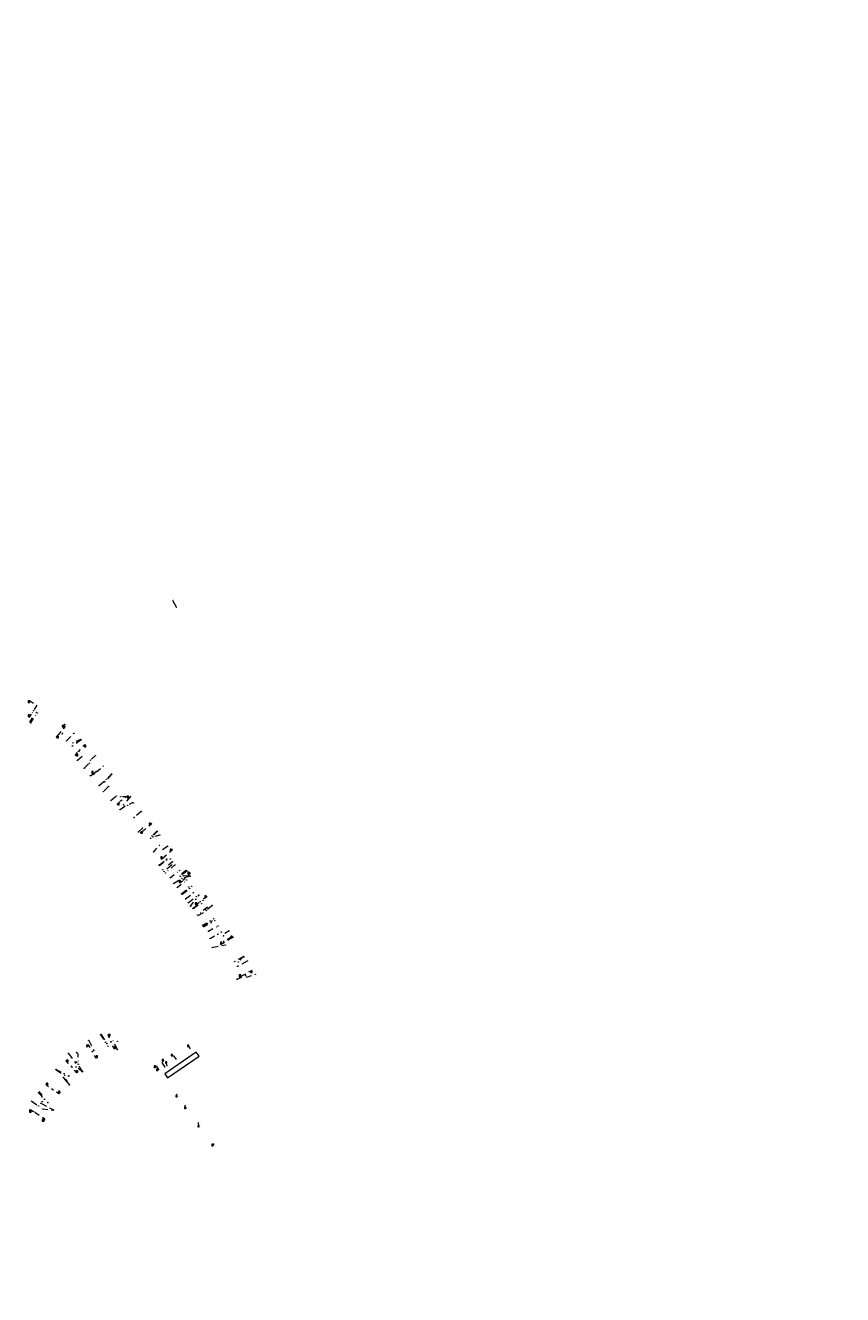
# Model space of a CAD drawing. Header units: inches. Extents: x 0 to 191500, y 0 to 342750.
# Tile 389 of 547: x 185606 to 186002, y 339728 to 340343. Entities that reach past the tile are written whole.
import ezdxf
from ezdxf.enums import TextEntityAlignment as Align

# ---------------------------------------------------------------- set-up
doc = ezdxf.new("R2010")
doc.units = ezdxf.units.IN
doc.header["$MEASUREMENT"] = 0
for name, pattern in [('RI-GWA_HUISAANSLUITING', [23, 4, -1.8, 2.6, -1.8, 4.6, -1.8, 4.6, -1.8]), ('RI-HWA_HUISAANSLUITING', [4.8, 3, -1.8]), ('RI-HWA_KOLKAANSLUITING', [4.3, 2.5, -1.8]), ('RI-VWA_HUISAANSLUITING', [6.1, 2.5, -1.8, 0, -1.8])]:
    doc.linetypes.add(name, pattern=pattern)
doc.layers.get('0').update_dxf_attribs({"lineweight": 20})
for name, color, linetype, lineweight in [('ECW', 150, 'Continuous', 20), ('N-WE-RI-GWA-MAATVOERING-T25', 30, 'RI-GWA_HUISAANSLUITING', 20), ('N-WE-RI-GWA_HUISAANSLUITING', 30, 'RI-GWA_HUISAANSLUITING', 20), ('N-WE-RI-HWA-MAATVOERING-T25', 151, 'Continuous', 20), ('N-WE-RI-HWA_HUISAANSLUITING_PVC_125-G', 150, 'RI-HWA_HUISAANSLUITING', 20), ('N-WE-RI-HWA_INFILTRATIE', 4, 'Continuous', 20), ('N-WE-RI-HWA_KOLK-S', 150, 'Continuous', 20), ('N-WE-RI-HWA_KOLKAANSLUITING', 150, 'RI-HWA_KOLKAANSLUITING', 20), ('N-WE-RI-HWA_KOLKAANSLUITING_PVC_160-G', 150, 'RI-HWA_KOLKAANSLUITING', 20), ('N-WE-RI-HWA_RIOOLPUT_ONTSTOPPINGSPUT-G', 150, 'Continuous', 20), ('N-WE-RI-INLAAT', 7, 'Continuous', 20), ('N-WE-RI-VWA_HUISAANSLUITING_PVC_125-G', 20, 'RI-VWA_HUISAANSLUITING', 20), ('N-WE-RI-VWA_RIOOLPUT_ONTSTOPPINGSPUT-G', 30, 'Continuous', 20)]:
    doc.layers.add(name, color=color, linetype=linetype, lineweight=lineweight)
doc.styles.add('CR', font='arial.ttf', dxfattribs={"height": 0.1})
doc.styles.add('NLCS-ISO', font='txt')
doc.styles.add('Style-INTL_ISO', font='INTL_ISO.shx')
picture_1 = doc.add_image_def('image1.ecw', size_in_pixel=(220000, 285000))

# ---------------------------------------------------------------- blocks, each defined once
blk = doc.blocks.new('A$C2C270354')
h = blk.add_hatch(color=256)
h.dxf.hatch_style = 1
edge = h.paths.add_edge_path()
edge.add_arc((0, 0), 0.1, 0, 360)
blk.add_circle((0, 0), 0.1)

msp = doc.modelspace()

# ---------------------------------------------------------------- linework, layer by layer
at = {"layer": 'N-WE-RI-GWA_HUISAANSLUITING'}
msp.add_line((185676.867, 340064.853), (185678.98181, 340061.05167), dxfattribs=at)
at = {"layer": 'N-WE-RI-HWA_HUISAANSLUITING_PVC_125-G', "flags": 128}
for points in [[(185625.48615, 339996.76332), (185629.05402, 340000.45859)], [(185632.53805, 339997.22267), (185628.32791, 339994.24053)], [(185630.76728, 339987.35569), (185633.42, 339989.72)], [(185634.05959, 339983.49501), (185636.53873, 339985.94065)], [(185637.02657, 339979.87003), (185639.8484, 339981.9299)], [(185647.30697, 339980.58798), (185644.01732, 339976.87791)], [(185641.23386, 339975.07441), (185643.77509, 339977.17144)], [(185645.82962, 339974.68172), (185643.29538, 339972.11379)], [(185646.97353, 339967.91267), (185649.61602, 339970.09326)], [(185656.47875, 339969.71481), (185653.0871, 339965.88693)], [(185651.40193, 339963.42665), (185653.68743, 339965.15942)], [(185661.7052, 339962.47604), (185658.25275, 339959.62707)], [(185660.23785, 339952.55123), (185662.29108, 339954.51983)], [(185670.35518, 339936.59214), (185674.06383, 339939.4988)], [(185676.37875, 339936.54517), (185672.71716, 339933.51596)], [(185677.35745, 339927.68139), (185681.42392, 339930.10796)], [(185683.7145, 339933.63619), (185680.58253, 339931.1815)], [(185685.38761, 339931.12453), (185681.42392, 339930.10796)], [(185681.27547, 339922.71815), (185683.81422, 339924.8362), (185684.67674, 339925.95764)], [(185681.51054, 339922.3935), (185685.20237, 339925.28698)], [(185683.11679, 339920.17357), (185686.8914, 339923.13192)], [(185684.47058, 339918.30586), (185688.31335, 339921.31763)], [(185686.88911, 339915.50377), (185689.28054, 339917.36499), (185691.03774, 339917.84154)], [(185696.05139, 339916.95882), (185693.15634, 339914.43333)], [(185689.16587, 339912.19257), (185693.15634, 339914.43333)], [(185691.5492, 339907.0018), (185695.94371, 339909.46945)], [(185706.14026, 339901.61921), (185702.98768, 339899.72871), (185701.54685, 339899.4911)], [(185696.08032, 339896.70739), (185702.43993, 339897.90066)], [(185711.31768, 339892.23558), (185706.98668, 339889.80359)], [(185713.01942, 339890.08162), (185708.31419, 339887.43949)], [(185636.22368, 339851.63973), (185638.63097, 339846.73352)], [(185642.26566, 339854.48145), (185645.04808, 339850.01367)], [(185650.1469, 339847.07072), (185647.95, 339851.497)], [(185626.43956, 339845.2819), (185629.8377, 339840.64002)], [(185620.3802, 339837.40087), (185624.66283, 339834.64707)], [(185633.21014, 339836.61193), (185630.28343, 339841.15621)], [(185633.37353, 339836.80115), (185633.04675, 339836.42271)], [(185623.88799, 339833.74973), (185626.08015, 339830.69116), (185626.79579, 339829.95836)], [(185612.36918, 339826.61513), (185613.29977, 339825.63933), (185613.71974, 339821.97399)], [(185608.60911, 339822.15419), (185611.91847, 339819.88796)], [(185613.06219, 339821.2125), (185619.11574, 339817.95448)]]:
    msp.add_lwpolyline(points, dxfattribs=at)
at = {"layer": 'N-WE-RI-HWA_INFILTRATIE'}
msp.add_lwpolyline([(185673.06357, 339835.40794), (185674.427, 339833.43282), (185689.73414, 339843.99935), (185688.37071, 339845.97446)], close=True, dxfattribs=at)
at = {"layer": 'N-WE-RI-HWA_KOLK-S'}
for p, q in [((185606.94252, 340016.10897), (185606.94103, 340015.41252)), ((185606.94103, 340015.41252), (185607.63897, 340016.10748)), ((185606.94103, 340015.41252), (185607.63748, 340015.41103)), ((185606.94252, 340016.10897), (185607.63748, 340015.41103)), ((185607.63897, 340016.10748), (185606.94252, 340016.10897)), ((185607.63748, 340015.41103), (185607.63897, 340016.10748)), ((185606.83252, 340009.28897), (185606.83103, 340008.59252)), ((185606.83103, 340008.59252), (185607.52897, 340009.28748)), ((185606.83252, 340009.28897), (185607.52748, 340008.59103)), ((185607.52897, 340009.28748), (185606.83252, 340009.28897)), ((185607.52748, 340008.59103), (185607.52897, 340009.28748)), ((185606.83103, 340008.59252), (185607.52748, 340008.59103)), ((185623.35252, 340004.26897), (185623.35103, 340003.57252)), ((185623.35103, 340003.57252), (185624.04897, 340004.26748)), ((185623.35103, 340003.57252), (185624.04748, 340003.57103)), ((185623.35252, 340004.26897), (185624.04748, 340003.57103)), ((185624.04897, 340004.26748), (185623.35252, 340004.26897)), ((185624.04748, 340003.57103), (185624.04897, 340004.26748)), ((185620.85252, 339998.94897), (185620.85103, 339998.25252)), ((185620.85103, 339998.25252), (185621.54897, 339998.94748)), ((185620.85103, 339998.25252), (185621.54748, 339998.25103)), ((185620.85252, 339998.94897), (185621.54748, 339998.25103)), ((185621.54897, 339998.94748), (185620.85252, 339998.94897)), ((185621.54748, 339998.25103), (185621.54897, 339998.94748)), ((185634.13252, 339994.49897), (185634.13103, 339993.80252)), ((185634.13103, 339993.80252), (185634.82897, 339994.49748)), ((185634.13103, 339993.80252), (185634.82748, 339993.80103)), ((185634.13252, 339994.49897), (185634.82748, 339993.80103)), ((185634.82897, 339994.49748), (185634.13252, 339994.49897)), ((185634.82748, 339993.80103), (185634.82897, 339994.49748)), ((185630.26252, 339990.26897), (185630.26103, 339989.57252)), ((185630.26103, 339989.57252), (185630.95897, 339990.26748)), ((185630.26103, 339989.57252), (185630.95748, 339989.57103)), ((185630.26252, 339990.26897), (185630.95748, 339989.57103)), ((185630.95897, 339990.26748), (185630.26252, 339990.26897)), ((185630.95748, 339989.57103), (185630.95897, 339990.26748)), ((185637.72252, 339981.86897), (185637.72103, 339981.17252)), ((185637.72103, 339981.17252), (185638.41897, 339981.86748)), ((185637.72103, 339981.17252), (185638.41748, 339981.17103)), ((185637.72252, 339981.86897), (185638.41748, 339981.17103)), ((185638.41897, 339981.86748), (185637.72252, 339981.86897)), ((185638.41748, 339981.17103), (185638.41897, 339981.86748)), ((185650.33252, 339966.40897), (185650.33103, 339965.71252)), ((185650.33103, 339965.71252), (185651.02897, 339966.40748)), ((185650.33252, 339966.40897), (185651.02748, 339965.71103)), ((185651.02897, 339966.40748), (185650.33252, 339966.40897)), ((185651.02748, 339965.71103), (185651.02897, 339966.40748)), ((185655.01252, 339969.74897), (185655.01103, 339969.05252)), ((185655.01103, 339969.05252), (185655.70897, 339969.74748)), ((185655.01103, 339969.05252), (185655.70748, 339969.05103)), ((185655.01252, 339969.74897), (185655.70748, 339969.05103)), ((185655.70897, 339969.74748), (185655.01252, 339969.74897)), ((185655.70748, 339969.05103), (185655.70897, 339969.74748)), ((185650.33103, 339965.71252), (185651.02748, 339965.71103)), ((185665.50252, 339956.86897), (185665.50103, 339956.17252)), ((185665.50103, 339956.17252), (185666.19897, 339956.86748)), ((185665.50103, 339956.17252), (185666.19748, 339956.17103)), ((185665.50252, 339956.86897), (185666.19748, 339956.17103)), ((185666.19897, 339956.86748), (185665.50252, 339956.86897)), ((185666.19748, 339956.17103), (185666.19897, 339956.86748)), ((185661.52252, 339952.66897), (185661.52103, 339951.97252)), ((185661.52103, 339951.97252), (185662.21897, 339952.66748)), ((185661.52103, 339951.97252), (185662.21748, 339951.97103)), ((185661.52252, 339952.66897), (185662.21748, 339951.97103)), ((185662.21897, 339952.66748), (185661.52252, 339952.66897)), ((185662.21748, 339951.97103), (185662.21897, 339952.66748)), ((185675.63252, 339944.28897), (185675.63103, 339943.59252)), ((185675.63103, 339943.59252), (185676.32897, 339944.28748)), ((185675.63103, 339943.59252), (185676.32748, 339943.59103)), ((185675.63252, 339944.28897), (185676.32748, 339943.59103)), ((185676.32897, 339944.28748), (185675.63252, 339944.28897)), ((185676.32748, 339943.59103), (185676.32897, 339944.28748)), ((185671.20252, 339940.57897), (185671.20103, 339939.88252)), ((185671.20103, 339939.88252), (185671.89897, 339940.57748)), ((185671.20103, 339939.88252), (185671.89748, 339939.88103)), ((185671.20252, 339940.57897), (185671.89748, 339939.88103)), ((185671.89897, 339940.57748), (185671.20252, 339940.57897)), ((185671.89748, 339939.88103), (185671.89897, 339940.57748)), ((185680.01252, 339929.15897), (185680.01103, 339928.46252)), ((185680.01103, 339928.46252), (185680.70897, 339929.15748)), ((185680.01252, 339929.15897), (185680.70748, 339928.46103)), ((185680.70897, 339929.15748), (185680.01252, 339929.15897)), ((185680.70748, 339928.46103), (185680.70897, 339929.15748)), ((185684.28252, 339933.05897), (185684.28103, 339932.36252)), ((185684.28103, 339932.36252), (185684.97897, 339933.05748)), ((185684.28103, 339932.36252), (185684.97748, 339932.36103)), ((185684.28252, 339933.05897), (185684.97748, 339932.36103)), ((185684.97897, 339933.05748), (185684.28252, 339933.05897)), ((185684.97748, 339932.36103), (185684.97897, 339933.05748)), ((185680.01103, 339928.46252), (185680.70748, 339928.46103)), ((185687.86252, 339918.19897), (185687.86103, 339917.50252)), ((185687.86103, 339917.50252), (185688.55897, 339918.19748)), ((185687.86103, 339917.50252), (185688.55748, 339917.50103)), ((185687.86252, 339918.19897), (185688.55748, 339917.50103)), ((185688.55897, 339918.19748), (185687.86252, 339918.19897)), ((185688.55748, 339917.50103), (185688.55897, 339918.19748)), ((185692.52252, 339921.59897), (185692.52103, 339920.90252)), ((185692.52103, 339920.90252), (185693.21897, 339921.59748)), ((185692.52103, 339920.90252), (185693.21748, 339920.90103)), ((185692.52252, 339921.59897), (185693.21748, 339920.90103)), ((185693.21897, 339921.59748), (185692.52252, 339921.59897)), ((185693.21748, 339920.90103), (185693.21897, 339921.59748)), ((185700.09252, 339899.20897), (185700.09103, 339898.51252)), ((185700.09103, 339898.51252), (185700.78897, 339899.20748)), ((185700.09103, 339898.51252), (185700.78748, 339898.51103)), ((185700.09252, 339899.20897), (185700.78748, 339898.51103)), ((185700.78897, 339899.20748), (185700.09252, 339899.20897)), ((185700.78748, 339898.51103), (185700.78897, 339899.20748)), ((185705.06252, 339902.06897), (185705.06103, 339901.37252)), ((185705.06103, 339901.37252), (185705.75897, 339902.06748)), ((185705.06103, 339901.37252), (185705.75748, 339901.37103)), ((185705.06252, 339902.06897), (185705.75748, 339901.37103)), ((185705.75897, 339902.06748), (185705.06252, 339902.06897)), ((185705.75748, 339901.37103), (185705.75897, 339902.06748)), ((185709.19252, 339883.32897), (185709.19103, 339882.63252)), ((185709.19103, 339882.63252), (185709.88897, 339883.32748)), ((185709.19103, 339882.63252), (185709.88748, 339882.63103)), ((185709.19252, 339883.32897), (185709.88748, 339882.63103)), ((185709.88897, 339883.32748), (185709.19252, 339883.32897)), ((185709.88748, 339882.63103), (185709.88897, 339883.32748)), ((185714.70252, 339885.18897), (185714.70103, 339884.49252)), ((185714.70103, 339884.49252), (185715.39897, 339885.18748)), ((185714.70103, 339884.49252), (185715.39748, 339884.49103)), ((185714.70252, 339885.18897), (185715.39748, 339884.49103)), ((185715.39897, 339885.18748), (185714.70252, 339885.18897)), ((185715.39748, 339884.49103), (185715.39897, 339885.18748)), ((185635.14352, 339849.31997), (185635.14203, 339848.62352)), ((185635.14203, 339848.62352), (185635.83997, 339849.31848)), ((185635.14352, 339849.31997), (185635.83848, 339848.62203)), ((185635.83997, 339849.31848), (185635.14352, 339849.31997)), ((185635.83848, 339848.62203), (185635.83997, 339849.31848)), ((185645.99752, 339854.54097), (185645.99603, 339853.84452)), ((185645.99603, 339853.84452), (185646.69397, 339854.53948)), ((185645.99603, 339853.84452), (185646.69248, 339853.84303)), ((185645.99752, 339854.54097), (185646.69248, 339853.84303)), ((185646.69397, 339854.53948), (185645.99752, 339854.54097)), ((185646.69248, 339853.84303), (185646.69397, 339854.53948)), ((185684.07755, 339849.30211), (185684.07606, 339848.60565)), ((185684.07606, 339848.60565), (185684.77401, 339849.30061)), ((185684.07755, 339849.30211), (185684.77251, 339848.60416)), ((185684.77401, 339849.30061), (185684.07755, 339849.30211)), ((185684.77251, 339848.60416), (185684.77401, 339849.30061)), ((185635.14203, 339848.62352), (185635.83848, 339848.62203)), ((185639.80052, 339844.09197), (185639.79903, 339843.39552)), ((185639.79903, 339843.39552), (185640.49697, 339844.09048)), ((185639.79903, 339843.39552), (185640.49548, 339843.39403)), ((185639.80052, 339844.09197), (185640.49548, 339843.39403)), ((185640.49697, 339844.09048), (185639.80052, 339844.09197)), ((185640.49548, 339843.39403), (185640.49697, 339844.09048)), ((185648.63752, 339848.49897), (185648.63603, 339847.80252)), ((185648.63603, 339847.80252), (185649.33397, 339848.49748)), ((185648.63603, 339847.80252), (185649.33248, 339847.80103)), ((185648.63752, 339848.49897), (185649.33248, 339847.80103)), ((185649.33397, 339848.49748), (185648.63752, 339848.49897)), ((185649.33248, 339847.80103), (185649.33397, 339848.49748)), ((185676.15755, 339844.79411), (185676.15606, 339844.09765)), ((185676.15606, 339844.09765), (185676.85401, 339844.79261)), ((185676.15606, 339844.09765), (185676.85251, 339844.09616)), ((185676.15755, 339844.79411), (185676.85251, 339844.09616)), ((185676.85401, 339844.79261), (185676.15755, 339844.79411)), ((185676.85251, 339844.09616), (185676.85401, 339844.79261)), ((185684.07606, 339848.60565), (185684.77251, 339848.60416)), ((185625.53052, 339842.01097), (185625.52903, 339841.31452)), ((185625.52903, 339841.31452), (185626.22697, 339842.00948)), ((185625.52903, 339841.31452), (185626.22548, 339841.31303)), ((185625.53052, 339842.01097), (185626.22548, 339841.31303)), ((185626.22697, 339842.00948), (185625.53052, 339842.01097)), ((185626.22548, 339841.31303), (185626.22697, 339842.00948)), ((185630.18152, 339836.87097), (185630.18003, 339836.17452)), ((185630.18003, 339836.17452), (185630.87797, 339836.86948)), ((185630.18152, 339836.87097), (185630.87648, 339836.17303)), ((185630.87797, 339836.86948), (185630.18152, 339836.87097)), ((185630.87648, 339836.17303), (185630.87797, 339836.86948)), ((185667.94194, 339839.25184), (185667.94044, 339838.55538)), ((185667.94044, 339838.55538), (185668.63839, 339839.25034)), ((185667.94044, 339838.55538), (185668.6369, 339838.55389)), ((185667.94194, 339839.25184), (185668.6369, 339838.55389)), ((185668.63839, 339839.25034), (185667.94194, 339839.25184)), ((185668.6369, 339838.55389), (185668.63839, 339839.25034)), ((185669.07179, 339837.71896), (185669.0703, 339837.0225)), ((185669.0703, 339837.0225), (185669.76825, 339837.71746)), ((185669.0703, 339837.0225), (185669.76675, 339837.02101)), ((185669.07179, 339837.71896), (185669.76675, 339837.02101)), ((185669.76825, 339837.71746), (185669.07179, 339837.71896)), ((185669.76675, 339837.02101), (185669.76825, 339837.71746)), ((185671.81533, 339842.32923), (185671.81384, 339841.63278)), ((185671.81384, 339841.63278), (185672.51179, 339842.32774)), ((185671.81384, 339841.63278), (185672.51029, 339841.63128)), ((185671.81533, 339842.32923), (185672.51029, 339841.63128)), ((185672.51179, 339842.32774), (185671.81533, 339842.32923)), ((185672.51029, 339841.63128), (185672.51179, 339842.32774)), ((185673.38552, 339841.25941), (185673.38402, 339840.56296)), ((185673.38402, 339840.56296), (185674.08197, 339841.25791)), ((185673.38402, 339840.56296), (185674.08047, 339840.56146)), ((185673.38552, 339841.25941), (185674.08047, 339840.56146)), ((185674.08197, 339841.25791), (185673.38552, 339841.25941)), ((185674.08047, 339840.56146), (185674.08197, 339841.25791)), ((185615.76252, 339830.85097), (185615.76103, 339830.15452)), ((185615.76103, 339830.15452), (185616.45897, 339830.84948)), ((185615.76252, 339830.85097), (185616.45748, 339830.15303)), ((185616.45897, 339830.84948), (185615.76252, 339830.85097)), ((185616.45748, 339830.15303), (185616.45897, 339830.84948)), ((185630.18003, 339836.17452), (185630.87648, 339836.17303)), ((185615.76103, 339830.15452), (185616.45748, 339830.15303)), ((185621.58352, 339827.03497), (185621.58203, 339826.33852)), ((185621.58203, 339826.33852), (185622.27997, 339827.03348)), ((185621.58203, 339826.33852), (185622.27848, 339826.33703)), ((185621.58352, 339827.03497), (185622.27848, 339826.33703)), ((185622.27997, 339827.03348), (185621.58352, 339827.03497)), ((185622.27848, 339826.33703), (185622.27997, 339827.03348)), ((185678.40721, 339824.99383), (185678.40572, 339824.29737)), ((185678.40572, 339824.29737), (185679.10367, 339824.99233)), ((185678.40721, 339824.99383), (185679.10217, 339824.29588)), ((185679.10367, 339824.99233), (185678.40721, 339824.99383)), ((185679.10217, 339824.29588), (185679.10367, 339824.99233)), ((185678.40572, 339824.29737), (185679.10217, 339824.29588)), ((185682.60617, 339819.30198), (185682.60467, 339818.60553)), ((185682.60467, 339818.60553), (185683.30262, 339819.30049)), ((185682.60467, 339818.60553), (185683.30113, 339818.60403)), ((185682.60617, 339819.30198), (185683.30113, 339818.60403)), ((185683.30262, 339819.30049), (185682.60617, 339819.30198)), ((185683.30113, 339818.60403), (185683.30262, 339819.30049)), ((185607.60852, 339817.46897), (185607.60703, 339816.77252)), ((185607.60703, 339816.77252), (185608.30497, 339817.46748)), ((185607.60703, 339816.77252), (185608.30348, 339816.77103)), ((185607.60852, 339817.46897), (185608.30348, 339816.77103)), ((185608.30497, 339817.46748), (185607.60852, 339817.46897)), ((185608.30348, 339816.77103), (185608.30497, 339817.46748)), ((185613.73252, 339813.21197), (185613.73103, 339812.51552)), ((185613.73103, 339812.51552), (185614.42897, 339813.21048)), ((185613.73103, 339812.51552), (185614.42748, 339812.51403)), ((185613.73252, 339813.21197), (185614.42748, 339812.51403)), ((185614.42897, 339813.21048), (185613.73252, 339813.21197)), ((185614.42748, 339812.51403), (185614.42897, 339813.21048)), ((185689.09657, 339810.45605), (185689.09507, 339809.75959)), ((185689.09507, 339809.75959), (185689.79302, 339810.45455)), ((185689.09507, 339809.75959), (185689.79153, 339809.7581)), ((185689.09657, 339810.45605), (185689.79153, 339809.7581)), ((185689.79302, 339810.45455), (185689.09657, 339810.45605)), ((185689.79153, 339809.7581), (185689.79302, 339810.45455)), ((185695.82472, 339801.26858), (185695.82322, 339800.57213)), ((185695.82322, 339800.57213), (185696.52117, 339801.26708)), ((185695.82322, 339800.57213), (185696.51968, 339800.57063)), ((185695.82472, 339801.26858), (185696.51968, 339800.57063)), ((185696.52117, 339801.26708), (185695.82472, 339801.26858)), ((185696.51968, 339800.57063), (185696.52117, 339801.26708))]:
    msp.add_line(p, q, dxfattribs=at)
at = {"layer": 'N-WE-RI-HWA_KOLKAANSLUITING'}
for p, q in [((185684.35436, 339848.95103), (185685.34276, 339847.51919)), ((185676.67032, 339844.33252), (185677.46454, 339844.01644)), ((185677.46454, 339844.01644), (185678.59638, 339842.37611)), ((185668.33036, 339838.89103), (185668.88407, 339839.26566)), ((185668.86932, 339839.28746), (185670.29676, 339837.17775)), ((185669.58031, 339837.48858), (185669.92907, 339837.72117)), ((185672.0502, 339841.81498), (185671.74393, 339840.51381)), ((185671.74393, 339840.51381), (185673.08476, 339838.57143)), ((185673.62038, 339840.74515), (185673.53458, 339840.38796)), ((185673.53458, 339840.38796), (185674.23867, 339839.36798)), ((185678.93136, 339824.74223), (185678.85552, 339825.54197)), ((185683.13285, 339819.04695), (185682.96936, 339820.22728)), ((185689.61434, 339810.19209), (185689.45821, 339811.8443)), ((185696.15336, 339800.90603), (185696.98849, 339801.51574))]:
    msp.add_line(p, q, dxfattribs=at)
at = {"layer": 'N-WE-RI-HWA_KOLKAANSLUITING_PVC_160-G', "flags": 128}
for points in [[(185607.42623, 340015.96962), (185607.61398, 340016.24389), (185611.07363, 340014.00035), (185608.84985, 340010.30299)], [(185607.04014, 340008.73278), (185606.94483, 340008.56163), (185607.5727, 340008.30876), (185608.84985, 340010.30299)], [(185623.86005, 340004.11206), (185624.01149, 340004.27692), (185624.7748, 340003.66294), (185621.77433, 340000.05851)], [(185621.02265, 339998.4238), (185620.89941, 339998.28809), (185620.51363, 339998.63841), (185621.77433, 340000.05851)], [(185630.43265, 339989.7438), (185630.20034, 339989.51479), (185629.75081, 339989.97253), (185631.24263, 339991.65298)], [(185634.6614, 339994.32203), (185634.83356, 339994.51991), (185634.29667, 339995.05709), (185631.24263, 339991.65298)], [(185639.96999, 339981.78257), (185643.30301, 339984.51269)], [(185643.1446, 339984.70609), (185643.46143, 339984.31929)], [(185638.07, 339981.52), (185637.68955, 339981.19557), (185638.36458, 339980.45778), (185639.96999, 339981.78257)], [(185650.48977, 339965.89778), (185650.31001, 339965.74987), (185650.00209, 339966.15265), (185651.70691, 339967.55947)], [(185655.55208, 339969.56001), (185655.68292, 339969.68532), (185655.2849, 339970.15093), (185651.70691, 339967.55947)], [(185661.67686, 339952.16126), (185661.49813, 339952.01803), (185661.25939, 339952.35845), (185663.07276, 339953.52247)], [(185666.04619, 339956.67495), (185666.25992, 339956.83956), (185666.64684, 339956.32365), (185663.07276, 339953.52247)], [(185669.38411, 339952.81022), (185666.17733, 339949.5613)], [(185674.50158, 339945.69804), (185672.09913, 339944.11357)], [(185676.18142, 339944.08809), (185676.32714, 339944.20071), (185676.65209, 339943.72797), (185673.10091, 339940.7274)], [(185671.35215, 339940.07718), (185671.16729, 339939.9076), (185671.52375, 339939.49129), (185673.10091, 339940.7274)], [(185680.16215, 339928.65718), (185679.97142, 339928.52635), (185680.41373, 339927.97862), (185682.07334, 339929.27935)], [(185684.83142, 339932.85809), (185685.0282, 339933.02187), (185685.37898, 339932.51717), (185682.07334, 339929.27935)], [(185688.00771, 339917.70311), (185687.86393, 339917.59457), (185688.0987, 339917.26828), (185690.1977, 339918.91337)], [(185693.07313, 339921.39574), (185693.22481, 339921.51318), (185693.452, 339921.17117), (185690.1977, 339918.91337)], [(185700.22302, 339898.73582), (185699.94743, 339898.59596), (185700.249, 339898.10413), (185701.82053, 339899.00372)], [(185705.41, 339901.72), (185703.02892, 339900.2668), (185702.26021, 339899.25061), (185701.82053, 339899.00372)], [(185709.32302, 339882.85582), (185709.06593, 339882.70574), (185709.34925, 339882.19292), (185710.80217, 339883.00877)], [(185715.2638, 339884.96958), (185715.48526, 339885.09472), (185715.24739, 339885.49056), (185710.80217, 339883.00877)], [(185635.37629, 339849.19313), (185635.28548, 339849.34601), (185635.74359, 339849.5966), (185637.91864, 339846.3694)], [(185646.2486, 339854.42267), (185646.1522, 339854.65333), (185645.53068, 339854.34881), (185647.0009, 339851.01186)], [(185649.08908, 339847.92269), (185649.19316, 339847.69539), (185648.6414, 339847.44275), (185647.0009, 339851.01186)], [(185640.26798, 339843.52367), (185640.38796, 339843.30435), (185639.78904, 339842.97671), (185637.91864, 339846.3694)], [(185625.70065, 339841.8382), (185625.49084, 339842.03931), (185625.07431, 339841.64275), (185628.12669, 339838.65851)], [(185630.7066, 339836.34605), (185630.86791, 339836.1876), (185630.46107, 339835.86587), (185628.12669, 339838.65851)], [(185615.90134, 339830.63971), (185615.71538, 339830.77893), (185615.38564, 339830.35354), (185618.78082, 339827.83517)], [(185622.13834, 339826.54633), (185622.35291, 339826.39675), (185621.82896, 339825.76373), (185618.78082, 339827.83517)], [(185607.77113, 339817.28829), (185607.48876, 339817.50617), (185608.08207, 339818.15348), (185609.5003, 339817.08752)], [(185614.30872, 339812.76207), (185614.57472, 339812.68192), (185614.89292, 339813.49582), (185609.5003, 339817.08752)]]:
    msp.add_lwpolyline(points, dxfattribs=at)
at = {"layer": 'N-WE-RI-HWA_RIOOLPUT_ONTSTOPPINGSPUT-G'}
for p, q in [((185629.15188, 340000.47913), (185628.95615, 340000.43805)), ((185629.03348, 340000.55646), (185629.07456, 340000.36072)), ((185632.63592, 339997.24321), (185632.44019, 339997.20214)), ((185632.51752, 339997.32054), (185632.55859, 339997.12481)), ((185630.86515, 339987.37623), (185630.66941, 339987.33515)), ((185630.74674, 339987.45356), (185630.78782, 339987.25782)), ((185634.15746, 339983.51555), (185633.96173, 339983.47447)), ((185634.03906, 339983.59288), (185634.08013, 339983.39714)), ((185637.12444, 339979.89057), (185636.9287, 339979.84949)), ((185637.00603, 339979.9679), (185637.04711, 339979.77216)), ((185647.40483, 339980.60852), (185647.2091, 339980.56745)), ((185647.28643, 339980.68585), (185647.3275, 339980.49012)), ((185641.33173, 339975.09495), (185641.13599, 339975.05388)), ((185641.21332, 339975.17228), (185641.2544, 339974.97655)), ((185643.39325, 339972.13433), (185643.19752, 339972.09325)), ((185643.27485, 339972.21166), (185643.31592, 339972.01592)), ((185647.07139, 339967.93321), (185646.87566, 339967.89213)), ((185646.95299, 339968.01054), (185646.99406, 339967.8148)), ((185656.57662, 339969.73535), (185656.38088, 339969.69427)), ((185656.45821, 339969.81267), (185656.49929, 339969.61694)), ((185651.4998, 339963.44719), (185651.30406, 339963.40612)), ((185651.38139, 339963.52452), (185651.42247, 339963.32879)), ((185661.80307, 339962.49658), (185661.60734, 339962.4555)), ((185661.68467, 339962.57391), (185661.72574, 339962.37817)), ((185660.33571, 339952.57177), (185660.13998, 339952.53069)), ((185660.21731, 339952.6491), (185660.25839, 339952.45336)), ((185669.48198, 339952.83076), (185669.28624, 339952.78968)), ((185669.36357, 339952.90809), (185669.40465, 339952.71235)), ((185674.59944, 339945.71857), (185674.40371, 339945.6775)), ((185674.48104, 339945.7959), (185674.52211, 339945.60017)), ((185670.45305, 339936.61267), (185670.25731, 339936.5716)), ((185670.33464, 339936.69), (185670.37572, 339936.49427)), ((185672.81502, 339933.5365), (185672.61929, 339933.49542)), ((185672.69662, 339933.61383), (185672.73769, 339933.41809)), ((185683.81236, 339933.65673), (185683.61663, 339933.61565)), ((185683.69396, 339933.73405), (185683.73503, 339933.53832)), ((185685.48548, 339931.14507), (185685.28974, 339931.10399)), ((185685.36707, 339931.2224), (185685.40815, 339931.02667)), ((185677.45531, 339927.70193), (185677.25958, 339927.66085)), ((185677.33691, 339927.77926), (185677.37798, 339927.58352)), ((185681.25494, 339922.81602), (185681.29601, 339922.62028)), ((185681.37334, 339922.73869), (185681.17761, 339922.69761)), ((185681.60841, 339922.41404), (185681.41267, 339922.37296)), ((185681.49, 339922.49137), (185681.53108, 339922.29563)), ((185683.21466, 339920.19411), (185683.01892, 339920.15303)), ((185683.09625, 339920.27144), (185683.13733, 339920.0757)), ((185684.56845, 339918.3264), (185684.37272, 339918.28532)), ((185684.45005, 339918.40373), (185684.49112, 339918.20799)), ((185696.14926, 339916.97936), (185695.95352, 339916.93828)), ((185696.03085, 339917.05669), (185696.07193, 339916.86095)), ((185686.98697, 339915.52431), (185686.79124, 339915.48323)), ((185686.86857, 339915.60163), (185686.90964, 339915.4059)), ((185689.26374, 339912.21311), (185689.068, 339912.17203)), ((185689.14533, 339912.29043), (185689.18641, 339912.0947)), ((185691.64706, 339907.02234), (185691.45133, 339906.98127)), ((185691.52866, 339907.09967), (185691.56973, 339906.90394)), ((185706.23812, 339901.63975), (185706.04239, 339901.59868)), ((185706.11972, 339901.71708), (185706.16079, 339901.52135)), ((185696.17819, 339896.72793), (185695.98245, 339896.68685)), ((185696.05978, 339896.80526), (185696.10086, 339896.60952)), ((185711.41555, 339892.25611), (185711.21982, 339892.21504)), ((185711.29715, 339892.33344), (185711.33822, 339892.13771)), ((185713.11728, 339890.10216), (185712.92155, 339890.06108)), ((185712.99888, 339890.17949), (185713.03995, 339889.98375)), ((185636.32155, 339851.66027), (185636.12582, 339851.61919)), ((185636.20315, 339851.7376), (185636.24422, 339851.54186)), ((185642.36353, 339854.50199), (185642.16779, 339854.46091)), ((185642.24512, 339854.57932), (185642.2862, 339854.38358)), ((185626.53743, 339845.30244), (185626.34169, 339845.26137)), ((185626.41902, 339845.37977), (185626.4601, 339845.18404)), ((185650.24477, 339847.09126), (185650.04903, 339847.05018)), ((185650.12636, 339847.16859), (185650.16744, 339846.97285)), ((185620.47807, 339837.42141), (185620.28234, 339837.38033)), ((185620.35967, 339837.49874), (185620.40074, 339837.303)), ((185612.46705, 339826.63567), (185612.27131, 339826.5946)), ((185612.34864, 339826.713), (185612.38972, 339826.51727)), ((185626.89366, 339829.9789), (185626.69792, 339829.93782)), ((185626.77525, 339830.05623), (185626.81633, 339829.86049)), ((185608.70698, 339822.17473), (185608.51124, 339822.13365)), ((185608.58857, 339822.25206), (185608.62965, 339822.05632)), ((185619.21361, 339817.97502), (185619.01787, 339817.93394)), ((185619.0952, 339818.05234), (185619.13628, 339817.85661))]:
    msp.add_line(p, q, dxfattribs=at)
for centre in [(185629.05402, 340000.45859), (185632.53805, 339997.22267), (185630.76728, 339987.35569), (185634.05959, 339983.49501), (185637.02657, 339979.87003), (185647.30697, 339980.58798), (185641.23386, 339975.07441), (185643.29538, 339972.11379), (185646.97353, 339967.91267), (185656.47875, 339969.71481), (185651.40193, 339963.42665), (185661.7052, 339962.47604), (185660.23785, 339952.55123), (185669.38411, 339952.81022), (185674.50158, 339945.69804), (185670.35518, 339936.59214), (185672.71716, 339933.51596), (185683.7145, 339933.63619), (185685.38761, 339931.12453), (185677.35745, 339927.68139), (185681.27547, 339922.71815), (185681.51054, 339922.3935), (185683.11679, 339920.17357), (185684.47058, 339918.30586), (185696.05139, 339916.95882), (185686.88911, 339915.50377), (185689.16587, 339912.19257), (185691.5492, 339907.0018), (185706.14026, 339901.61921), (185696.08032, 339896.70739), (185711.31768, 339892.23558), (185713.01942, 339890.08162), (185636.22368, 339851.63973), (185642.26566, 339854.48145), (185626.43956, 339845.2819), (185650.1469, 339847.07072), (185620.3802, 339837.40087), (185612.36918, 339826.61513), (185626.79579, 339829.95836), (185608.60911, 339822.15419), (185619.11574, 339817.95448)]:
    msp.add_circle(centre, 0.1, dxfattribs=at)
at = {"layer": 'N-WE-RI-VWA_HUISAANSLUITING_PVC_125-G', "flags": 128}
for points in [[(185607.71405, 340005.86753), (185610.76984, 340010.60027)], [(185608.18215, 340005.42907), (185611.30002, 340010.25794)], [(185624.51825, 340004.76104), (185624.42167, 340004.63258), (185623.44062, 340000.1619)], [(185632.30261, 339997.4436), (185628.58575, 339995.79267)], [(185639.48413, 339989.58372), (185637.14259, 339987.3975)], [(185647.27672, 339980.6278), (185644.71738, 339978.15493)], [(185655.13402, 339969.70872), (185651.66865, 339969.67316)], [(185657.85763, 339966.68914), (185657.65493, 339966.9265), (185655.1129, 339965.47057)], [(185669.2606, 339952.96753), (185666.95162, 339950.62458)], [(185670.67357, 339951.10121), (185667.32561, 339950.15152)], [(185667.64773, 339942.86578), (185670.51767, 339946.11394)], [(185670.48065, 339936.43638), (185674.53038, 339939.61037), (185675.7254, 339939.52675)], [(185676.78853, 339938.18202), (185672.07972, 339934.28647)], [(185678.02919, 339936.61272), (185673.35459, 339932.74546)], [(185675.73515, 339930.44651), (185680.14675, 339933.93425)], [(185679.11049, 339925.72895), (185683.74011, 339929.38907)], [(185683.47259, 339933.96019), (185681.41333, 339932.33217)], [(185685.28849, 339931.26269), (185682.19987, 339931.3373)], [(185681.39301, 339922.55582), (185686.16177, 339926.32594)], [(185685.5679, 339916.62009), (185689.59058, 339921.98889)], [(185686.76276, 339915.65881), (185691.58256, 339919.46927)], [(185693.72339, 339916.10066), (185689.02882, 339912.3871)], [(185691.28314, 339907.42975), (185696.8454, 339910.56909)], [(185691.81525, 339906.57386), (185697.34032, 339909.6922)], [(185694.26473, 339904.52766), (185698.80795, 339907.09185)], [(185704.23722, 339904.66167), (185702.17944, 339903.43194), (185701.52508, 339902.27764)], [(185695.03573, 339901.04826), (185700.49541, 339904.10202)], [(185711.42096, 339892.06431), (185709.91341, 339891.17683), (185708.71147, 339889.54482)], [(185708.10462, 339881.26973), (185712.33744, 339883.12034)], [(185712.8128, 339882.2781), (185716.93564, 339883.66897)], [(185641.96856, 339854.29642), (185645.54625, 339848.83137)], [(185630.37366, 339845.8172), (185630.88299, 339845.17922), (185631.17134, 339840.08298)], [(185620.53696, 339837.52509), (185626.61983, 339834.35716)], [(185633.06557, 339836.47373), (185630.1467, 339838.79397)], [(185632.91001, 339836.27803), (185633.22114, 339836.66943)], [(185625.2605, 339832.64712), (185625.9787, 339831.18728), (185626.76247, 339830.34745)], [(185611.90535, 339826.23453), (185616.41802, 339821.52326)], [(185613.95093, 339818.41965), (185618.97568, 339817.68918)]]:
    msp.add_lwpolyline(points, dxfattribs=at)
at = {"layer": 'N-WE-RI-VWA_RIOOLPUT_ONTSTOPPINGSPUT-G'}
for p, q in [((185607.80417, 340005.91086), (185607.62392, 340005.82421)), ((185607.67072, 340005.95766), (185607.75738, 340005.77741)), ((185608.27228, 340005.4724), (185608.09203, 340005.38574)), ((185608.13882, 340005.5192), (185608.22548, 340005.33895)), ((185624.60838, 340004.80437), (185624.42813, 340004.71772)), ((185624.47492, 340004.85117), (185624.56158, 340004.67092)), ((185632.39274, 339997.48693), (185632.21249, 339997.40027)), ((185632.25929, 339997.53372), (185632.34594, 339997.35347)), ((185639.57426, 339989.62705), (185639.39401, 339989.5404)), ((185639.44081, 339989.67385), (185639.52746, 339989.4936)), ((185647.36684, 339980.67112), (185647.18659, 339980.58447)), ((185647.23339, 339980.71792), (185647.32004, 339980.53767)), ((185655.22415, 339969.75205), (185655.04389, 339969.6654)), ((185655.09069, 339969.79885), (185655.17735, 339969.6186)), ((185657.94776, 339966.73246), (185657.76751, 339966.64581)), ((185657.8143, 339966.77926), (185657.90096, 339966.59901)), ((185669.35073, 339953.01086), (185669.17048, 339952.9242)), ((185669.21728, 339953.05766), (185669.30393, 339952.8774)), ((185670.7637, 339951.14454), (185670.58345, 339951.05788)), ((185670.63025, 339951.19134), (185670.7169, 339951.01109)), ((185667.73786, 339942.90911), (185667.55761, 339942.82245)), ((185667.6044, 339942.9559), (185667.69106, 339942.77565)), ((185670.57077, 339936.47971), (185670.39052, 339936.39305)), ((185670.43732, 339936.52651), (185670.52397, 339936.34626)), ((185672.16985, 339934.3298), (185671.9896, 339934.24314)), ((185672.0364, 339934.37659), (185672.12305, 339934.19634)), ((185673.44472, 339932.78878), (185673.26446, 339932.70213)), ((185673.31126, 339932.83558), (185673.39792, 339932.65533)), ((185675.82528, 339930.48984), (185675.64503, 339930.40318)), ((185675.69183, 339930.53663), (185675.77848, 339930.35638)), ((185683.56271, 339934.00352), (185683.38246, 339933.91686)), ((185683.42926, 339934.05031), (185683.51591, 339933.87006)), ((185685.37861, 339931.30602), (185685.19836, 339931.21936)), ((185685.24516, 339931.35282), (185685.33181, 339931.17256)), ((185679.20062, 339925.77228), (185679.02036, 339925.68563)), ((185679.06716, 339925.81908), (185679.15382, 339925.63883)), ((185681.48313, 339922.59915), (185681.30288, 339922.5125)), ((185681.34968, 339922.64595), (185681.43633, 339922.4657)), ((185685.65802, 339916.66342), (185685.47777, 339916.57676)), ((185685.52457, 339916.71021), (185685.61123, 339916.52996)), ((185686.85289, 339915.70213), (185686.67264, 339915.61548)), ((185686.71943, 339915.74893), (185686.80609, 339915.56868)), ((185689.11895, 339912.43043), (185688.93869, 339912.34378)), ((185688.98549, 339912.47723), (185689.07215, 339912.29698)), ((185694.35486, 339904.57099), (185694.17461, 339904.48434)), ((185694.2214, 339904.61779), (185694.30806, 339904.43754)), ((185704.32735, 339904.705), (185704.1471, 339904.61834)), ((185704.1939, 339904.7518), (185704.28055, 339904.57154)), ((185695.12585, 339901.09159), (185694.9456, 339901.00493)), ((185694.9924, 339901.13838), (185695.07905, 339900.95813)), ((185711.51109, 339892.10763), (185711.33084, 339892.02098)), ((185711.37764, 339892.15443), (185711.46429, 339891.97418)), ((185708.19475, 339881.31305), (185708.0145, 339881.2264)), ((185708.0613, 339881.35985), (185708.14795, 339881.1796)), ((185717.02576, 339883.7123), (185716.84551, 339883.62565)), ((185716.89231, 339883.7591), (185716.97897, 339883.57885)), ((185642.05869, 339854.33975), (185641.87844, 339854.2531)), ((185641.92524, 339854.38655), (185642.01189, 339854.2063)), ((185630.46379, 339845.86053), (185630.28354, 339845.77387)), ((185630.33034, 339845.90733), (185630.41699, 339845.72708)), ((185620.62708, 339837.56841), (185620.44683, 339837.48176)), ((185620.49363, 339837.61521), (185620.58028, 339837.43496)), ((185611.99547, 339826.27786), (185611.81522, 339826.1912)), ((185611.86202, 339826.32466), (185611.94867, 339826.1444)), ((185626.85259, 339830.39078), (185626.67234, 339830.30412)), ((185626.71914, 339830.43758), (185626.80579, 339830.25732)), ((185619.0658, 339817.73251), (185618.88555, 339817.64585)), ((185618.93235, 339817.77931), (185619.019, 339817.59906))]:
    msp.add_line(p, q, dxfattribs=at)
for centre in [(185607.71405, 340005.86753), (185608.18215, 340005.42907), (185624.51825, 340004.76104), (185632.30261, 339997.4436), (185639.48413, 339989.58372), (185647.27672, 339980.6278), (185655.13402, 339969.70872), (185657.85763, 339966.68914), (185669.2606, 339952.96753), (185670.67357, 339951.10121), (185667.64773, 339942.86578), (185670.48065, 339936.43638), (185672.07972, 339934.28647), (185673.35459, 339932.74546), (185675.73515, 339930.44651), (185683.47259, 339933.96019), (185685.28849, 339931.26269), (185679.11049, 339925.72895), (185681.39301, 339922.55582), (185685.5679, 339916.62009), (185686.76276, 339915.65881), (185689.02882, 339912.3871), (185694.26473, 339904.52766), (185704.23722, 339904.66167), (185695.03573, 339901.04826), (185711.42096, 339892.06431), (185708.10462, 339881.26973), (185716.93564, 339883.66897), (185641.96856, 339854.29642), (185630.37366, 339845.8172), (185620.53696, 339837.52509), (185611.90535, 339826.23453), (185626.76247, 339830.34745), (185618.97568, 339817.68918)]:
    msp.add_circle(centre, 0.1, dxfattribs=at)

# ---------------------------------------------------------------- block references
at = {"layer": 'N-WE-RI-INLAAT', "rotation": 0.06357443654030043}
for p in [(185609.51568, 340011.41004), (185610.76984, 340010.60027), (185611.30002, 340010.25794), (185621.77433, 340000.05851), (185623.44062, 340000.1619), (185625.48615, 339996.76332), (185628.32791, 339994.24053), (185628.58575, 339995.79267), (185631.24263, 339991.65298), (185636.53873, 339985.94065), (185637.14259, 339987.3975), (185639.8484, 339981.9299), (185639.96999, 339981.78257), (185644.71738, 339978.15493), (185643.77509, 339977.17144), (185644.01732, 339976.87791), (185645.82962, 339974.68172), (185649.61602, 339970.09326), (185651.66865, 339969.67316), (185651.70691, 339967.55947), (185653.0871, 339965.88693), (185653.68743, 339965.15942), (185655.1129, 339965.47057), (185658.25275, 339959.62707), (185662.29108, 339954.51983), (185663.07276, 339953.52247), (185666.17733, 339949.5613), (185666.95162, 339950.62458), (185667.32561, 339950.15152), (185670.51767, 339946.11394), (185672.09913, 339944.11357), (185673.10091, 339940.7274), (185674.06383, 339939.4988), (185675.7254, 339939.52675), (185676.37875, 339936.54517), (185676.78853, 339938.18202), (185678.02919, 339936.61272), (185680.14675, 339933.93425), (185680.58253, 339931.1815), (185681.41333, 339932.33217), (185681.42392, 339930.10796), (185682.07334, 339929.27935), (185682.19987, 339931.3373), (185683.74011, 339929.38907), (185684.67674, 339925.95764), (185685.20237, 339925.28698), (185686.16177, 339926.32594), (185686.8914, 339923.13192), (185688.31335, 339921.31763), (185689.59058, 339921.98889), (185690.1977, 339918.91337), (185691.03774, 339917.84154), (185691.58256, 339919.46927), (185692.83716, 339915.00174), (185693.15634, 339914.43333), (185693.72339, 339916.10066), (185696.8454, 339910.56909), (185695.94371, 339909.46945), (185697.34032, 339909.6922), (185698.80795, 339907.09185), (185700.49541, 339904.10202), (185701.52508, 339902.27764), (185701.54685, 339899.4911), (185701.82053, 339899.00372), (185702.43993, 339897.90066), (185706.98668, 339889.80359), (185708.31419, 339887.43949), (185708.71147, 339889.54482), (185710.80217, 339883.00877), (185712.33744, 339883.12034), (185712.8128, 339882.2781), (185645.04808, 339850.01367), (185647.0009, 339851.01186), (185650.04661, 339851.21557), (185637.91864, 339846.3694), (185638.63097, 339846.73352), (185645.54625, 339848.83137), (185628.12669, 339838.65851), (185629.8377, 339840.64002), (185630.1467, 339838.79397), (185630.28343, 339841.15621), (185631.17134, 339840.08298), (185623.88799, 339833.74973), (185624.66283, 339834.64707), (185625.2605, 339832.64712), (185626.61983, 339834.35716), (185618.78082, 339827.83517), (185611.91847, 339819.88796), (185613.06219, 339821.2125), (185613.71974, 339821.97399), (185613.95093, 339818.41965), (185616.41802, 339821.52326), (185609.5003, 339817.08752)]:
    msp.add_blockref('A$C2C270354', p, dxfattribs=at)

# ---------------------------------------------------------------- texts
at = {"layer": 'N-WE-RI-GWA-MAATVOERING-T25', "insert": (185676.78027, 340065.06119), "char_height": 0.2, "attachment_point": 1, "rotation": 33.69006753, "line_spacing_factor": 1.1, "style": 'Style-INTL_ISO'}
msp.add_mtext('\\C256;4.35m', dxfattribs=at)
at = {"layer": 'N-WE-RI-HWA-MAATVOERING-T25', "style": 'NLCS-ISO'}
for s, p in [('31.92', (185684.35436, 339848.95103)), ('31.89', (185676.51536, 339844.46903)), ('31.92', (185668.48236, 339838.81503)), ('31.94', (185669.35136, 339837.56003)), ('31.90', (185672.09736, 339842.03303)), ('31.89', (185673.68036, 339840.96603)), ('32.03', (185678.94236, 339824.54203)), ('32.07', (185682.90236, 339819.05903)), ('32.20', (185689.50636, 339810.11803))]:
    msp.add_text(s, height=0.35, dxfattribs=at).set_placement(p, align=Align.TOP_LEFT)
at = {"layer": 'N-WE-RI-HWA-MAATVOERING-T25', "style": 'CR'}
for s, rotation, p in [('3.10', 303.12219422, (185673.07419, 339838.5029)), ('4.50', 303.12219422, (185674.21286, 339839.28892)), ('9.80', 303.12219422, (185678.57132, 339842.29596)), ('25.50', 35.10535508, (185678.95369, 339825.52835)), ('18.60', 38.94385839, (185683.15858, 339820.21364)), ('18.60', 39.24628657, (185689.56895, 339811.80455))]:
    msp.add_text(s, height=0.2, rotation=rotation, dxfattribs=at).set_placement(p)
at = {"layer": 'N-WE-RI-HWA-MAATVOERING-T25', "style": 'NLCS-ISO'}
msp.add_text('32.28', height=0.35, dxfattribs=at).set_placement((185696.72836, 339800.13803), align=Align.BOTTOM_LEFT)

# ---------------------------------------------------------------- pictures from other files: only their frames are drawn
at = {"layer": 'ECW'}
image = msp.add_image(picture_1, insert=(180500, 328500), size_in_units=(11000, 14250), dxfattribs=at)
image.dxf.flags = 7

doc.saveas('drawing.dxf')
